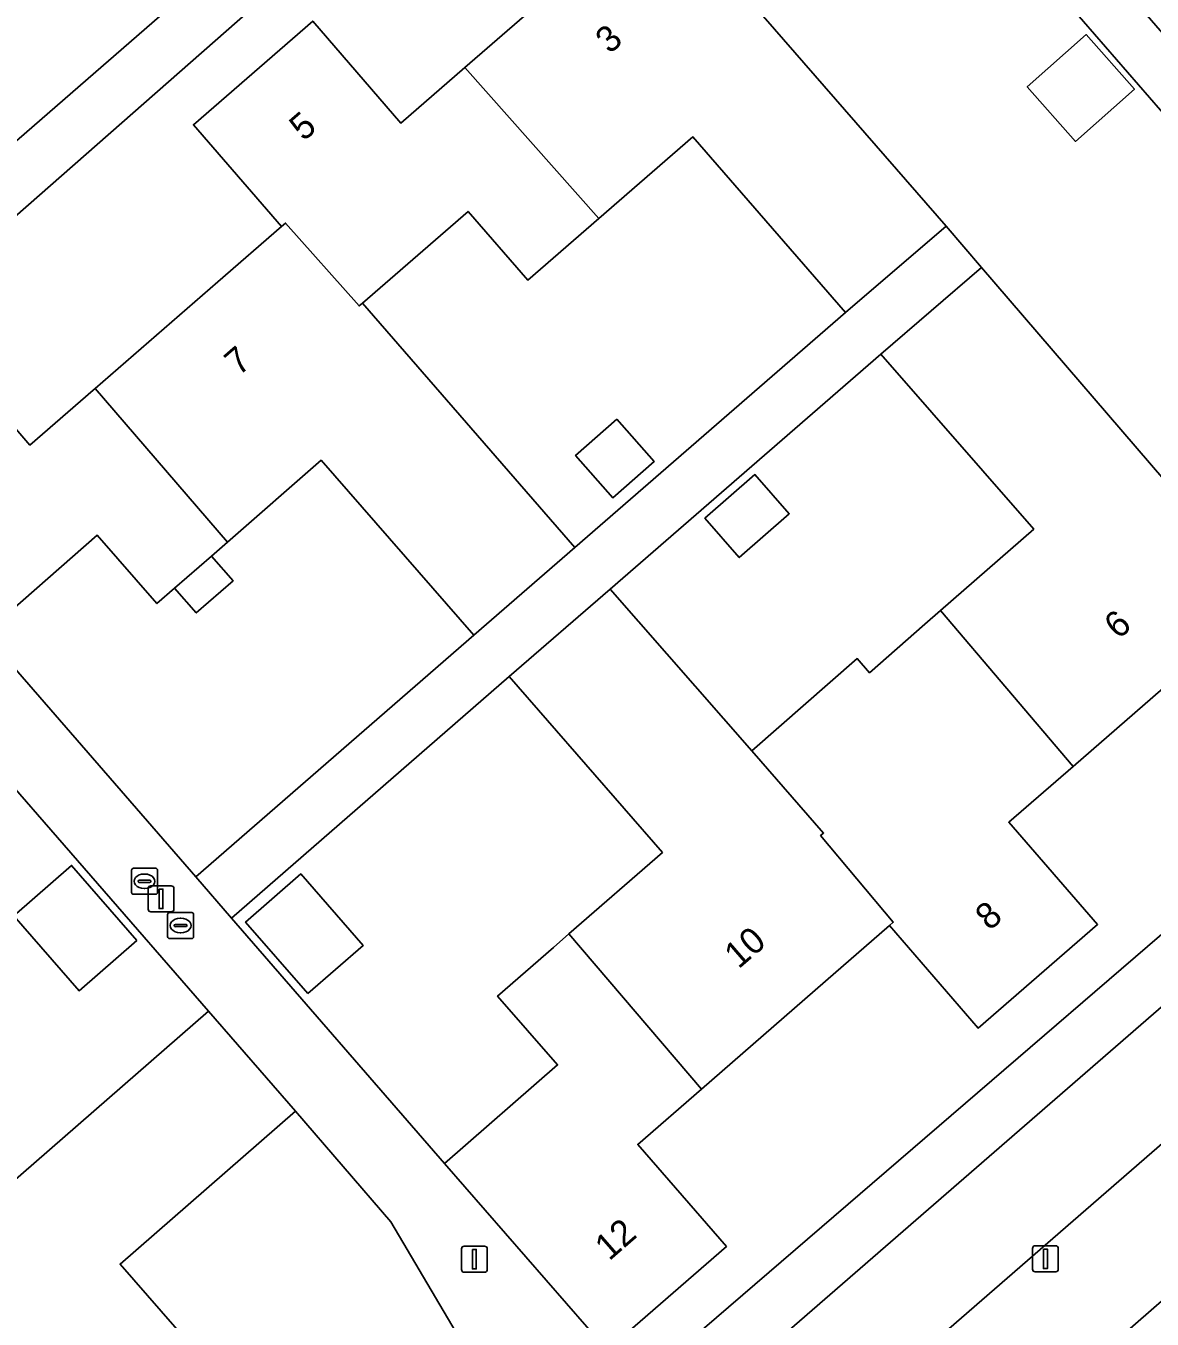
# Model space of a CAD drawing. Extents: x 155887 to 156869, y 383880 to 384678.
# Drawn here: x 156690.14 to 156733.45, y 384317.73 to 384367.46 of the extents above; entities that cross this region are included whole.
import ezdxf

# ---------------------------------------------------------------- set-up
doc = ezdxf.new("R2010")
doc.units = 0
for name, color, linetype in [('IMGEO_Erf', 7, 'Continuous'), ('IMGEO_Kolk', 7, 'Continuous'), ('IMGEO_Lichtmast', 7, 'Continuous'), ('IMGEO_Muur', 7, 'Continuous'), ('IMGEO_Pand', 7, 'Continuous'), ('IMGEO_Pand_nummerreeks', 7, 'Continuous'), ('IMGEO_Parkeervlak_open', 7, 'Continuous'), ('IMGEO_Rijbaan_lokaal_gesloten', 7, 'Continuous'), ('IMGEO_Rioolput', 7, 'Continuous'), ('IMGEO_Voetpad_open', 7, 'Continuous')]:
    doc.layers.add(name, color=color, linetype=linetype)

msp = doc.modelspace()

# ---------------------------------------------------------------- linework, layer by layer
at = {"layer": 'IMGEO_Erf'}
for points in [[(156711.799, 384370.008), (156714.234, 384372.122), (156710.83, 384376.043), (156715.411, 384380.031), (156718.824, 384376.107), (156721.246, 384378.213), (156720.065, 384379.572), (156720.197, 384379.683), (156720.276, 384379.749), (156716.779, 384383.841), (156714.095, 384381.542), (156681.151, 384352.612), (156682.299, 384351.266), (156686.909, 384355.278), (156690.298, 384351.342), (156692.724, 384353.448), (156692.804, 384353.517), (156697.53, 384357.62), (156699.974, 384359.741), (156696.585, 384363.656), (156701.172, 384367.647), (156704.559, 384363.722), (156707.021, 384365.86)], [(156726.581, 384372.511), (156723.711, 384370.016), (156721.412, 384372.66), (156717.367, 384369.143), (156725.529, 384359.755), (156726.884, 384358.165), (156735.006, 384348.738), (156739.095, 384352.261), (156736.805, 384354.918), (156739.69, 384357.404)], [(156730.509, 384363.018), (156728.647, 384365.117), (156730.909, 384367.123), (156732.771, 384365.024)], [(156721.656, 384356.434), (156715.793, 384363.188), (156712.181, 384360.052), (156709.446, 384357.678), (156707.147, 384360.327), (156703.086, 384356.802), (156711.25, 384347.399)], [(156728.901, 384348.112), (156723.017, 384354.84), (156712.61, 384345.805), (156718.056, 384339.578), (156722.115, 384343.128), (156722.586, 384342.589), (156724.714, 384344.45), (156725.316, 384344.977)], [(156712.867, 384352.337), (156714.302, 384350.705), (156712.716, 384349.309), (156711.28, 384350.942)], [(156749.568, 384346.138), (156745.996, 384350.164), (156745.893, 384350.076), (156745.785, 384349.983), (156744.604, 384351.341), (156742.181, 384349.234), (156745.589, 384345.306), (156741.009, 384341.305), (156737.623, 384345.256), (156735.152, 384343.108), (156730.413, 384338.987), (156727.938, 384336.835), (156731.351, 384332.91), (156726.756, 384328.922), (156723.35, 384332.862), (156720.89, 384330.725), (156716.119, 384326.58), (156713.671, 384324.453), (156717.079, 384320.53), (156712.495, 384316.534), (156713.668, 384315.177), (156746.899, 384343.79)], [(156701.497, 384350.757), (156697.895, 384347.611), (156697.278, 384347.072), (156698.109, 384346.121), (156696.694, 384344.885), (156695.863, 384345.837), (156695.184, 384345.244), (156692.887, 384347.875), (156688.551, 384344.088), (156696.673, 384334.738), (156707.371, 384344.031)], [(156717.573, 384347.017), (156716.254, 384348.525), (156718.179, 384350.209), (156719.498, 384348.7)], [(156711.023, 384332.545), (156714.62, 384335.681), (156708.731, 384342.437), (156698.047, 384333.156), (156706.243, 384323.722), (156710.586, 384327.508), (156708.279, 384330.154), (156710.427, 384332.026)], [(156688.097, 384339.98), (156681.317, 384334.078), (156684.469, 384330.458), (156686.845, 384327.729), (156684.192, 384325.42), (156687.732, 384321.353), (156697.163, 384329.577)], [(156694.409, 384332.292), (156692.191, 384330.361), (156689.681, 384333.244), (156691.899, 384335.175)], [(156700.991, 384330.25), (156698.591, 384333.001), (156700.713, 384334.852), (156703.113, 384332.1)]]:
    msp.add_lwpolyline(points, close=True, dxfattribs=at)
msp.add_lwpolyline([(156687.862, 384304.049), (156691.848, 384299.48), (156691.693, 384299.344), (156693.423, 384297.378), (156699.483, 384302.567), (156709.961, 384311.676), (156704.177, 384321.472), (156700.517, 384325.724), (156693.765, 384319.849), (156696.916, 384316.228), (156699.268, 384313.525), (156696.628, 384311.229), (156700.384, 384306.913), (156697.695, 384304.581), (156693.203, 384300.685), (156689.211, 384305.218), (156693.131, 384308.665), (156691.016, 384311.093), (156686.875, 384315.847)], dxfattribs=at)
at = {"layer": 'IMGEO_Kolk'}
for p, q in [((156694.205, 384334.142), (156694.205, 384334.994)), ((156694.28, 384335.068), (156695.132, 384335.068)), ((156694.693, 384334.848), (156694.718, 384334.848)), ((156695.206, 384334.994), (156695.206, 384334.142)), ((156694.464, 384334.562), (156694.464, 384334.574)), ((156694.902, 384334.525), (156694.504, 384334.525)), ((156694.507, 384334.611), (156694.905, 384334.611)), ((156694.948, 384334.574), (156694.948, 384334.562)), ((156695.132, 384334.068), (156694.28, 384334.068)), ((156694.716, 384334.288), (156694.691, 384334.288))]:
    msp.add_line(p, q, dxfattribs=at)
for points in [[(156694.205, 384334.142), (156694.205, 384334.994)], [(156694.28, 384335.068), (156695.132, 384335.068)], [(156695.206, 384334.994), (156695.206, 384334.142)], [(156695.132, 384334.068), (156694.28, 384334.068)]]:
    msp.add_lwpolyline(points, dxfattribs=at)
for centre, radius, start, end in [((156694.282, 384334.992), 0.0765, 91.552, 178.448), ((156694.282, 384334.992), 0.0765, 91.552, 178.448), ((156695.13, 384334.992), 0.0765, 1.552, 88.448), ((156695.13, 384334.992), 0.0765, 1.552, 88.448), ((156694.504, 384334.571), 0.0403, 85.8775, 175.7526), ((156694.501, 384334.561), 0.0366, 178.938, 274.7102), ((156694.905, 384334.568), 0.043, 264.8664, 352.4533), ((156694.909, 384334.573), 0.0386, 1.7309, 96.639), ((156694.282, 384334.144), 0.0765, 181.552, 268.448), ((156694.282, 384334.144), 0.0765, 181.552, 268.448), ((156695.13, 384334.144), 0.0765, 271.552, 358.448), ((156695.13, 384334.144), 0.0765, 271.552, 358.448)]:
    msp.add_arc(centre, radius, start, end, dxfattribs=at)
for centre, major_axis, ratio, start_param, end_param in [((156694.692, 384334.568), (-0.387, 0.002), 0.722429, 4.712389, 7.853982), ((156694.717, 384334.568), (-0.39, 0.002), 0.717154, 1.570796, 4.712389)]:
    msp.add_ellipse(centre, major_axis=major_axis, ratio=ratio, start_param=start_param, end_param=end_param, dxfattribs=at)
at = {"layer": 'IMGEO_Lichtmast'}
for p, q in [((156694.944, 384334.392), (156695.734, 384334.392)), ((156695.734, 384334.392), (156694.944, 384334.392)), ((156694.844, 384333.492), (156694.844, 384334.292)), ((156694.844, 384334.292), (156694.844, 384333.492)), ((156695.834, 384334.292), (156695.834, 384333.492)), ((156695.834, 384333.492), (156695.834, 384334.292)), ((156695.734, 384333.392), (156694.944, 384333.392)), ((156694.944, 384333.392), (156695.734, 384333.392)), ((156706.893, 384319.635), (156706.893, 384320.435)), ((156706.893, 384320.435), (156706.893, 384319.635)), ((156706.993, 384320.535), (156707.783, 384320.535)), ((156707.783, 384320.535), (156706.993, 384320.535)), ((156707.883, 384320.435), (156707.883, 384319.635)), ((156707.883, 384319.635), (156707.883, 384320.435)), ((156728.852, 384319.653), (156728.852, 384320.453)), ((156728.852, 384320.453), (156728.852, 384319.653)), ((156728.952, 384320.553), (156729.742, 384320.553)), ((156729.742, 384320.553), (156728.952, 384320.553)), ((156729.842, 384320.453), (156729.842, 384319.653)), ((156729.842, 384319.653), (156729.842, 384320.453)), ((156707.783, 384319.535), (156706.993, 384319.535)), ((156706.993, 384319.535), (156707.783, 384319.535)), ((156729.742, 384319.553), (156728.952, 384319.553)), ((156728.952, 384319.553), (156729.742, 384319.553))]:
    msp.add_line(p, q, dxfattribs=at)
for points in [[(156695.264, 384334.267), (156695.414, 384334.267), (156695.414, 384333.517), (156695.264, 384333.517), (156695.264, 384334.267)], [(156729.272, 384320.428), (156729.422, 384320.428), (156729.422, 384319.678), (156729.272, 384319.678), (156729.272, 384320.428)], [(156707.313, 384320.41), (156707.463, 384320.41), (156707.463, 384319.66), (156707.313, 384319.66), (156707.313, 384320.41)]]:
    msp.add_lwpolyline(points, dxfattribs=at)
for centre, start, end in [((156694.944, 384334.292), 90, 180), ((156694.944, 384334.292), 90, 180), ((156695.734, 384334.292), 0, 90), ((156695.734, 384334.292), 360, 90), ((156694.944, 384333.492), 180, 270), ((156694.944, 384333.492), 180, 270), ((156695.734, 384333.492), 270, 0), ((156695.734, 384333.492), 270, 0), ((156706.993, 384320.435), 90, 180), ((156706.993, 384320.435), 90, 180), ((156707.783, 384320.435), 0, 90), ((156707.783, 384320.435), 360, 90), ((156728.952, 384320.453), 90, 180), ((156728.952, 384320.453), 90, 180), ((156729.742, 384320.453), 0, 90), ((156729.742, 384320.453), 360, 90), ((156706.993, 384319.635), 180, 270), ((156706.993, 384319.635), 180, 270), ((156707.783, 384319.635), 270, 0), ((156707.783, 384319.635), 270, 0), ((156728.952, 384319.653), 180, 270), ((156728.952, 384319.653), 180, 270), ((156729.742, 384319.653), 270, 0), ((156729.742, 384319.653), 270, 0)]:
    msp.add_arc(centre, 0.1, start, end, dxfattribs=at)
at = {"layer": 'IMGEO_Muur'}
msp.add_lwpolyline([(156700.517, 384325.724), (156704.177, 384321.472), (156709.961, 384311.676)], dxfattribs=at)
at = {"layer": 'IMGEO_Pand'}
for points in [[(156714.234, 384372.122), (156711.799, 384370.008), (156707.021, 384365.86), (156712.181, 384360.052), (156715.793, 384363.188), (156721.656, 384356.434), (156725.529, 384359.755), (156717.367, 384369.143), (156717.234, 384369.027), (156714.389, 384372.257)], [(156699.974, 384359.741), (156700.129, 384359.876), (156702.956, 384356.689), (156703.086, 384356.802), (156707.147, 384360.327), (156709.446, 384357.678), (156712.181, 384360.052), (156707.021, 384365.86), (156704.559, 384363.722), (156701.172, 384367.647), (156696.585, 384363.656)], [(156732.771, 384365.024), (156730.909, 384367.123), (156728.647, 384365.117), (156730.509, 384363.018)], [(156697.895, 384347.611), (156701.497, 384350.757), (156707.371, 384344.031), (156711.25, 384347.399), (156703.086, 384356.802), (156702.956, 384356.689), (156700.129, 384359.876), (156699.974, 384359.741), (156697.53, 384357.62), (156692.804, 384353.517)], [(156726.884, 384358.165), (156723.017, 384354.84), (156728.901, 384348.112), (156725.316, 384344.977), (156730.413, 384338.987), (156735.152, 384343.108), (156737.623, 384345.256), (156737.751, 384345.368), (156734.888, 384348.637), (156735.006, 384348.738)], [(156692.804, 384353.517), (156692.724, 384353.448), (156690.298, 384351.342), (156686.909, 384355.278), (156682.299, 384351.266), (156688.551, 384344.088), (156692.887, 384347.875), (156695.184, 384345.244), (156695.863, 384345.837), (156697.278, 384347.072), (156697.895, 384347.611)], [(156712.867, 384352.337), (156711.28, 384350.942), (156712.716, 384349.309), (156714.302, 384350.705)], [(156716.254, 384348.525), (156717.573, 384347.017), (156719.498, 384348.7), (156718.179, 384350.209)], [(156697.278, 384347.072), (156695.863, 384345.837), (156696.694, 384344.885), (156698.109, 384346.121)], [(156718.056, 384339.578), (156712.61, 384345.805), (156708.731, 384342.437), (156714.62, 384335.681), (156711.023, 384332.545), (156716.119, 384326.58), (156720.89, 384330.725), (156723.35, 384332.862), (156723.499, 384332.991), (156720.7, 384336.323), (156720.815, 384336.423)], [(156727.938, 384336.835), (156730.413, 384338.987), (156725.316, 384344.977), (156724.714, 384344.45), (156722.586, 384342.589), (156722.115, 384343.128), (156718.056, 384339.578), (156720.815, 384336.423), (156720.7, 384336.323), (156723.499, 384332.991), (156723.35, 384332.862), (156726.756, 384328.922), (156731.351, 384332.91)], [(156694.409, 384332.292), (156691.899, 384335.175), (156689.681, 384333.244), (156692.191, 384330.361)], [(156700.991, 384330.25), (156703.113, 384332.1), (156700.713, 384334.852), (156698.591, 384333.001)], [(156716.119, 384326.58), (156711.023, 384332.545), (156710.427, 384332.026), (156708.279, 384330.154), (156710.586, 384327.508), (156706.243, 384323.722), (156712.495, 384316.534), (156717.079, 384320.53), (156713.671, 384324.453)], [(156696.916, 384316.228), (156693.765, 384319.849), (156700.517, 384325.724), (156697.163, 384329.577), (156687.732, 384321.353), (156687.856, 384321.21), (156684.624, 384318.431), (156684.721, 384318.32), (156686.875, 384315.847), (156691.016, 384311.093)]]:
    msp.add_lwpolyline(points, close=True, dxfattribs=at)
at = {"layer": 'IMGEO_Parkeervlak_open'}
msp.add_lwpolyline([(156712.324, 384305.79), (156713.856, 384304.071), (156715.384, 384302.356), (156751.947, 384334.237), (156750.444, 384335.978), (156748.988, 384337.664), (156747.484, 384336.347), (156713.826, 384307.107)], close=True, dxfattribs=at)
at = {"layer": 'IMGEO_Rijbaan_lokaal_gesloten'}
for points in [[(156659.148, 384336.415), (156734.945, 384402.314), (156731.151, 384406.275), (156730.938, 384406.101), (156730.745, 384405.943), (156716.733, 384393.66), (156694.414, 384374.326), (156693.59, 384373.623), (156691.155, 384371.506), (156689.151, 384369.782)], [(156674.975, 384273.325), (156691.805, 384287.952), (156708.555, 384302.487), (156710.042, 384303.791), (156712.324, 384305.79), (156713.826, 384307.107), (156747.484, 384336.347), (156748.988, 384337.664), (156752.331, 384340.591), (156765.657, 384352.196), (156766.848, 384353.191), (156773.229, 384358.122), (156773.323, 384358.176), (156773.062, 384358.55), (156770.406, 384362.354), (156763.365, 384355.478), (156762.47, 384354.624), (156694.426, 384295.545), (156694.427, 384295.502), (156688.813, 384290.7)]]:
    msp.add_lwpolyline(points, dxfattribs=at)
at = {"layer": 'IMGEO_Rioolput'}
for p, q in [((156695.666, 384333.366), (156696.518, 384333.366)), ((156695.591, 384332.44), (156695.591, 384333.292)), ((156695.85, 384332.86), (156695.85, 384332.872)), ((156695.893, 384332.909), (156696.291, 384332.909)), ((156696.079, 384333.146), (156696.104, 384333.146)), ((156696.334, 384332.872), (156696.334, 384332.86)), ((156696.592, 384333.292), (156696.592, 384332.44)), ((156696.518, 384332.366), (156695.666, 384332.366)), ((156696.288, 384332.823), (156695.89, 384332.823)), ((156696.102, 384332.586), (156696.077, 384332.586))]:
    msp.add_line(p, q, dxfattribs=at)
for points in [[(156695.666, 384333.366), (156696.518, 384333.366)], [(156695.591, 384332.44), (156695.591, 384333.292)], [(156696.592, 384333.292), (156696.592, 384332.44)], [(156696.518, 384332.366), (156695.666, 384332.366)]]:
    msp.add_lwpolyline(points, dxfattribs=at)
for centre, radius, start, end in [((156695.668, 384333.29), 0.0765, 91.552, 178.448), ((156695.668, 384333.29), 0.0765, 91.552, 178.448), ((156696.516, 384333.29), 0.0765, 1.552, 88.448), ((156696.516, 384333.29), 0.0765, 1.552, 88.448), ((156695.89, 384332.869), 0.0403, 85.8775, 175.7526), ((156695.887, 384332.859), 0.0366, 178.938, 274.7102), ((156696.291, 384332.866), 0.043, 264.8664, 352.4533), ((156696.295, 384332.871), 0.0386, 1.7309, 96.639), ((156695.668, 384332.442), 0.0765, 181.552, 268.448), ((156695.668, 384332.442), 0.0765, 181.552, 268.448), ((156696.516, 384332.442), 0.0765, 271.552, 358.448), ((156696.516, 384332.442), 0.0765, 271.552, 358.448)]:
    msp.add_arc(centre, radius, start, end, dxfattribs=at)
for centre, major_axis, ratio, start_param, end_param in [((156696.078, 384332.866), (-0.387, 0.002), 0.722429, 4.712389, 7.853982), ((156696.103, 384332.866), (-0.39, 0.002), 0.717154, 1.570796, 4.712389)]:
    msp.add_ellipse(centre, major_axis=major_axis, ratio=ratio, start_param=start_param, end_param=end_param, dxfattribs=at)
at = {"layer": 'IMGEO_Voetpad_open'}
for points in [[(156735.253, 384401.937), (156734.945, 384402.314), (156659.148, 384336.415)], [(156658.744, 384333.399), (156659.084, 384333.714), (156660.621, 384335.039), (156664.709, 384338.552), (156671.964, 384344.89), (156678.701, 384350.771), (156681.151, 384352.612), (156714.095, 384381.542)], [(156762.47, 384354.624), (156763.365, 384355.478), (156770.406, 384362.354), (156770.154, 384362.708), (156769.416, 384363.397), (156762.132, 384357.02), (156759.983, 384355.154), (156753.373, 384349.318), (156751.097, 384347.345), (156749.568, 384346.138), (156746.899, 384343.79), (156713.668, 384315.177), (156709.961, 384311.676), (156699.483, 384302.567), (156693.423, 384297.378), (156691.796, 384296.165), (156691.431, 384295.865)], [(156762.214, 384341.197), (156763.854, 384342.621), (156770.849, 384348.714), (156771.545, 384349.294), (156776.684, 384353.691), (156775.767, 384354.92), (156753.494, 384335.594), (156751.853, 384337.495), (156753.612, 384339.032), (156752.331, 384340.591), (156748.988, 384337.664), (156750.444, 384335.978), (156751.947, 384334.237), (156715.384, 384302.356), (156713.856, 384304.071), (156712.324, 384305.79), (156710.042, 384303.791), (156711.571, 384302.065), (156713.109, 384300.329), (156676.443, 384268.529)], [(156694.426, 384295.545), (156762.47, 384354.624)]]:
    msp.add_lwpolyline(points, dxfattribs=at)
for points in [[(156733.597, 384367.469), (156731.572, 384369.816), (156729.07, 384372.689), (156726.522, 384375.614), (156724.489, 384377.964), (156721.992, 384380.837), (156719.439, 384383.775), (156718.309, 384385.075), (156718.281, 384385.128), (156716.779, 384383.841), (156720.276, 384379.749), (156726.581, 384372.511), (156739.69, 384357.404), (156745.996, 384350.164), (156749.568, 384346.138), (156751.097, 384347.345), (156748.929, 384349.801), (156746.814, 384352.24), (156745.729, 384353.503), (156743.224, 384356.385), (156740.681, 384359.31), (156738.643, 384361.657), (156736.146, 384364.533)], [(156712.61, 384345.805), (156723.017, 384354.84), (156726.884, 384358.165), (156725.529, 384359.755), (156721.656, 384356.434), (156711.25, 384347.399), (156707.371, 384344.031), (156696.673, 384334.738), (156698.047, 384333.156), (156708.731, 384342.437)], [(156698.047, 384333.156), (156696.673, 384334.738), (156688.551, 384344.088), (156682.299, 384351.266), (156681.151, 384352.612), (156678.701, 384350.771), (156682.294, 384346.635), (156684.731, 384343.831), (156688.097, 384339.98), (156697.163, 384329.577), (156700.517, 384325.724), (156704.177, 384321.472), (156709.961, 384311.676), (156713.668, 384315.177), (156712.495, 384316.534), (156706.243, 384323.722)]]:
    msp.add_lwpolyline(points, close=True, dxfattribs=at)

# ---------------------------------------------------------------- texts
at = {"layer": 'IMGEO_Pand_nummerreeks'}
for s, rotation, p in [('3', 40.9651, (156712.593, 384366.353)), ('5', 41.0255, (156700.824, 384362.997)), ('7', 40.9588, (156698.332, 384353.972)), ('6', 41.0066, (156732.157, 384343.843)), ('8', 40.955, (156727.198, 384332.641)), ('10', 40.8748, (156717.547, 384331.172)), ('12', 41.0811, (156712.573, 384319.947))]:
    msp.add_text(s, height=1, rotation=rotation, dxfattribs=at).set_placement(p)

doc.saveas('drawing.dxf')
